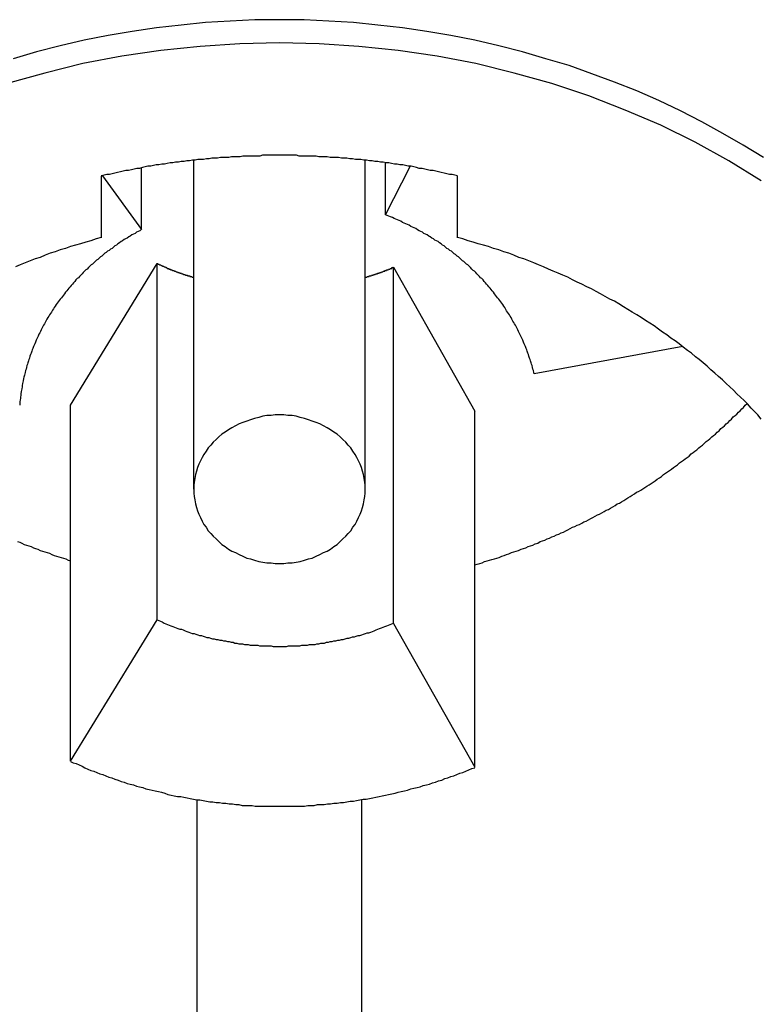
# Model space of a CAD drawing. Extents: x 1107 to 4046, y 937 to 3355.
# Tile 634 of 656: x 2224 to 2234, y 2691 to 2705. Entities that reach past the tile are written whole.
import ezdxf

# ---------------------------------------------------------------- set-up
doc = ezdxf.new("R2010")
doc.units = 0
doc.layers.add('KF_VIDA_L___C_REAR', color=7, linetype='CONTINUOUS')

# ---------------------------------------------------------------- blocks, each defined once
blk = doc.blocks.new('KF_VIDA_L___C_REAR')
at = {"layer": 'KF_VIDA_L___C_REAR'}
for p, q in [((39.25, 1008.924431), (39.25, 1013.729466)), ((41.75, 1008.924431), (41.75, 1013.729466)), ((38.486307, 1012.715269), (38.486307, 1013.61885)), ((42.045599, 1012.930814), (42.045599, 1013.692951)), ((42.045599, 1012.930814), (42.408765, 1013.637216)), ((37.9, 1013.497127), (37.9, 1012.595828)), ((37.918956, 1013.501578), (38.486307, 1012.715269)), ((43.1, 1012.595828), (43.1, 1013.497127)), ((37.448435, 1010.154173), (38.716008, 1012.218742)), ((38.716008, 1007.018742), (38.716008, 1012.218742)), ((42.16581, 1012.166593), (43.349412, 1010.064971)), ((42.16581, 1006.966593), (42.16581, 1012.166593)), ((46.383717, 1011.007502), (44.216961, 1010.608647)), ((37.448435, 1004.954173), (37.448435, 1010.154173)), ((43.349412, 1004.864971), (43.349412, 1010.064971)), ((37.448435, 1004.954173), (38.716008, 1007.018742)), ((42.16581, 1006.966593), (43.349412, 1004.864971)), ((39.3, 997.587186), (39.3, 1004.392026)), ((41.7, 997.587186), (41.7, 1004.392026))]:
    blk.add_line(p, q, dxfattribs=at)
for points in [[(47.561, 1013.77, 0), (47.2681, 1013.95, 0), (46.969, 1014.12, 0), (46.6639, 1014.29, 0), (46.3532, 1014.45, 0), (46.0372, 1014.6, 0), (45.7161, 1014.74, 0), (45.3902, 1014.87, 0), (45.0599, 1014.99, 0), (44.7253, 1015.11, 0), (44.3869, 1015.21, 0), (44.045, 1015.31, 0), (43.6998, 1015.4, 0), (43.3517, 1015.48, 0), (43.001, 1015.55, 0), (42.6479, 1015.61, 0), (42.293, 1015.66, 0), (41.9363, 1015.7, 0), (41.5784, 1015.74, 0), (41.2195, 1015.76, 0), (40.8599, 1015.78, 0), (40.5, 1015.78, 0), (40.1401, 1015.78, 0), (39.7805, 1015.76, 0), (39.4216, 1015.74, 0), (39.0637, 1015.7, 0), (38.707, 1015.66, 0), (38.3521, 1015.61, 0), (37.999, 1015.55, 0), (37.6483, 1015.48, 0), (37.3002, 1015.4, 0), (36.955, 1015.31, 0), (36.6131, 1015.21, 0)], [(47.5293, 1013.43, 0), (47.0557, 1013.72, 0), (46.5664, 1013.99, 0), (46.0625, 1014.24, 0), (45.5452, 1014.46, 0), (45.0157, 1014.67, 0), (44.4753, 1014.85, 0), (43.9254, 1015, 0), (43.3672, 1015.14, 0), (42.8021, 1015.25, 0), (42.2314, 1015.33, 0), (41.6566, 1015.39, 0), (41.079, 1015.43, 0), (40.5, 1015.44, 0), (39.921, 1015.43, 0), (39.3434, 1015.39, 0), (38.7686, 1015.33, 0), (38.1979, 1015.25, 0), (37.6328, 1015.14, 0), (37.0746, 1015, 0), (36.5247, 1014.85, 0)], [(43.1, 1013.5, 0), (43.0603, 1013.51, 0), (43.0206, 1013.52, 0), (42.9808, 1013.52, 0), (42.941, 1013.53, 0), (42.9011, 1013.54, 0), (42.8612, 1013.55, 0), (42.8213, 1013.56, 0), (42.7813, 1013.57, 0), (42.7413, 1013.58, 0), (42.7012, 1013.58, 0), (42.6611, 1013.59, 0), (42.621, 1013.6, 0), (42.5808, 1013.61, 0), (42.5406, 1013.61, 0), (42.5004, 1013.62, 0), (42.4601, 1013.63, 0), (42.4198, 1013.64, 0), (42.3795, 1013.64, 0), (42.3391, 1013.65, 0), (42.2987, 1013.66, 0), (42.2582, 1013.66, 0), (42.2178, 1013.67, 0), (42.1773, 1013.67, 0), (42.1367, 1013.68, 0), (42.0962, 1013.69, 0), (42.0556, 1013.69, 0), (42.015, 1013.7, 0), (41.9744, 1013.7, 0), (41.9337, 1013.71, 0), (41.893, 1013.71, 0), (41.8523, 1013.72, 0), (41.8116, 1013.72, 0), (41.7708, 1013.73, 0), (41.73, 1013.73, 0), (41.6892, 1013.74, 0), (41.6484, 1013.74, 0), (41.6076, 1013.74, 0), (41.5667, 1013.75, 0), (41.5258, 1013.75, 0), (41.4849, 1013.76, 0), (41.444, 1013.76, 0), (41.4031, 1013.76, 0), (41.3622, 1013.77, 0), (41.3212, 1013.77, 0), (41.2802, 1013.77, 0), (41.2392, 1013.77, 0), (41.1982, 1013.78, 0), (41.1572, 1013.78, 0), (41.1162, 1013.78, 0), (41.0752, 1013.78, 0), (41.0341, 1013.79, 0), (40.9931, 1013.79, 0), (40.952, 1013.79, 0), (40.911, 1013.79, 0), (40.8699, 1013.79, 0), (40.8288, 1013.79, 0), (40.7877, 1013.79, 0), (40.7466, 1013.8, 0), (40.7055, 1013.8, 0), (40.6644, 1013.8, 0), (40.6233, 1013.8, 0), (40.5822, 1013.8, 0), (40.5411, 1013.8, 0), (40.5, 1013.8, 0), (40.4589, 1013.8, 0), (40.4178, 1013.8, 0), (40.3767, 1013.8, 0), (40.3356, 1013.8, 0), (40.2945, 1013.8, 0), (40.2534, 1013.8, 0), (40.2123, 1013.79, 0), (40.1712, 1013.79, 0), (40.1301, 1013.79, 0), (40.089, 1013.79, 0), (40.048, 1013.79, 0), (40.0069, 1013.79, 0), (39.9659, 1013.79, 0), (39.9248, 1013.78, 0), (39.8838, 1013.78, 0), (39.8428, 1013.78, 0), (39.8018, 1013.78, 0), (39.7608, 1013.77, 0), (39.7198, 1013.77, 0), (39.6788, 1013.77, 0), (39.6378, 1013.77, 0), (39.5969, 1013.76, 0), (39.556, 1013.76, 0), (39.5151, 1013.76, 0), (39.4742, 1013.75, 0), (39.4333, 1013.75, 0), (39.3924, 1013.74, 0), (39.3516, 1013.74, 0), (39.3108, 1013.74, 0), (39.27, 1013.73, 0), (39.2292, 1013.73, 0), (39.1884, 1013.72, 0), (39.1477, 1013.72, 0), (39.107, 1013.71, 0), (39.0663, 1013.71, 0), (39.0256, 1013.7, 0), (38.985, 1013.7, 0), (38.9444, 1013.69, 0), (38.9038, 1013.69, 0), (38.8633, 1013.68, 0), (38.8227, 1013.67, 0), (38.7822, 1013.67, 0), (38.7418, 1013.66, 0), (38.7013, 1013.66, 0), (38.6609, 1013.65, 0), (38.6205, 1013.64, 0), (38.5802, 1013.64, 0), (38.5399, 1013.63, 0), (38.4996, 1013.62, 0), (38.4594, 1013.61, 0), (38.4192, 1013.61, 0), (38.379, 1013.6, 0), (38.3389, 1013.59, 0), (38.2988, 1013.58, 0), (38.2587, 1013.58, 0), (38.2187, 1013.57, 0), (38.1787, 1013.56, 0), (38.1388, 1013.55, 0), (38.0989, 1013.54, 0), (38.059, 1013.53, 0), (38.0192, 1013.52, 0), (37.9794, 1013.52, 0), (37.9397, 1013.51, 0), (37.9, 1013.5, 0)], [(44.217, 1010.61, 0), (44.211, 1010.63, 0), (44.2049, 1010.66, 0), (44.1986, 1010.68, 0), (44.1921, 1010.7, 0), (44.1854, 1010.73, 0), (44.1784, 1010.75, 0), (44.1713, 1010.77, 0), (44.164, 1010.8, 0), (44.1565, 1010.82, 0), (44.1488, 1010.84, 0), (44.1409, 1010.87, 0), (44.1327, 1010.89, 0), (44.1244, 1010.91, 0), (44.1159, 1010.94, 0), (44.1072, 1010.96, 0), (44.0983, 1010.98, 0), (44.0892, 1011.01, 0), (44.08, 1011.03, 0), (44.0705, 1011.05, 0), (44.0608, 1011.07, 0), (44.0509, 1011.1, 0), (44.0409, 1011.12, 0), (44.0306, 1011.14, 0), (44.0202, 1011.16, 0), (44.0096, 1011.19, 0), (43.9987, 1011.21, 0), (43.9877, 1011.23, 0), (43.9765, 1011.25, 0), (43.9651, 1011.28, 0), (43.9535, 1011.3, 0), (43.9418, 1011.32, 0), (43.9298, 1011.34, 0), (43.9177, 1011.36, 0), (43.9054, 1011.38, 0), (43.8929, 1011.41, 0), (43.8802, 1011.43, 0), (43.8673, 1011.45, 0), (43.8542, 1011.47, 0), (43.841, 1011.49, 0), (43.8276, 1011.51, 0), (43.814, 1011.53, 0), (43.8002, 1011.56, 0), (43.7862, 1011.58, 0), (43.7721, 1011.6, 0), (43.7578, 1011.62, 0), (43.7433, 1011.64, 0), (43.7286, 1011.66, 0), (43.7138, 1011.68, 0), (43.6987, 1011.7, 0), (43.6836, 1011.72, 0), (43.6682, 1011.74, 0), (43.6527, 1011.76, 0), (43.637, 1011.78, 0), (43.6211, 1011.8, 0), (43.605, 1011.82, 0), (43.5888, 1011.84, 0), (43.5724, 1011.86, 0), (43.5559, 1011.88, 0), (43.5392, 1011.9, 0), (43.5223, 1011.92, 0), (43.5053, 1011.94, 0), (43.488, 1011.96, 0), (43.4707, 1011.98, 0), (43.4532, 1012, 0), (43.4355, 1012.01, 0), (43.4176, 1012.03, 0), (43.3996, 1012.05, 0), (43.3815, 1012.07, 0), (43.3631, 1012.09, 0), (43.3447, 1012.11, 0), (43.326, 1012.12, 0), (43.3072, 1012.14, 0), (43.2883, 1012.16, 0), (43.2692, 1012.18, 0), (43.25, 1012.2, 0), (43.2306, 1012.21, 0), (43.2111, 1012.23, 0), (43.1914, 1012.25, 0), (43.1716, 1012.26, 0), (43.1516, 1012.28, 0), (43.1315, 1012.3, 0), (43.1112, 1012.32, 0), (43.0908, 1012.33, 0), (43.0703, 1012.35, 0), (43.0496, 1012.36, 0), (43.0288, 1012.38, 0), (43.0079, 1012.4, 0), (42.9868, 1012.41, 0), (42.9655, 1012.43, 0), (42.9442, 1012.44, 0), (42.9227, 1012.46, 0), (42.9011, 1012.48, 0), (42.8793, 1012.49, 0), (42.8574, 1012.51, 0), (42.8354, 1012.52, 0), (42.8133, 1012.54, 0), (42.791, 1012.55, 0), (42.7686, 1012.56, 0), (42.7461, 1012.58, 0), (42.7235, 1012.59, 0), (42.7008, 1012.61, 0), (42.6779, 1012.62, 0), (42.6549, 1012.64, 0), (42.6318, 1012.65, 0), (42.6086, 1012.66, 0), (42.5852, 1012.68, 0), (42.5618, 1012.69, 0), (42.5382, 1012.7, 0), (42.5146, 1012.71, 0), (42.4908, 1012.73, 0), (42.4669, 1012.74, 0), (42.4429, 1012.75, 0), (42.4188, 1012.76, 0), (42.3946, 1012.78, 0), (42.3703, 1012.79, 0), (42.3459, 1012.8, 0), (42.3214, 1012.81, 0), (42.2968, 1012.82, 0), (42.2721, 1012.84, 0), (42.2473, 1012.85, 0), (42.2224, 1012.86, 0), (42.1974, 1012.87, 0), (42.1723, 1012.88, 0), (42.1472, 1012.89, 0), (42.1219, 1012.9, 0), (42.0966, 1012.91, 0), (42.0711, 1012.92, 0), (42.0456, 1012.93, 0)], [(38.4863, 1012.72, 0), (38.4626, 1012.7, 0), (38.4391, 1012.69, 0), (38.4156, 1012.68, 0), (38.3923, 1012.66, 0), (38.3691, 1012.65, 0), (38.3459, 1012.64, 0), (38.323, 1012.62, 0), (38.3001, 1012.61, 0), (38.2773, 1012.59, 0), (38.2547, 1012.58, 0), (38.2322, 1012.57, 0), (38.2098, 1012.55, 0), (38.1875, 1012.54, 0), (38.1654, 1012.52, 0), (38.1434, 1012.51, 0), (38.1215, 1012.49, 0), (38.0997, 1012.48, 0), (38.0781, 1012.46, 0), (38.0566, 1012.44, 0), (38.0353, 1012.43, 0), (38.014, 1012.41, 0), (37.9929, 1012.4, 0), (37.972, 1012.38, 0), (37.9511, 1012.37, 0), (37.9305, 1012.35, 0), (37.9099, 1012.33, 0), (37.8895, 1012.32, 0), (37.8693, 1012.3, 0), (37.8491, 1012.28, 0), (37.8292, 1012.27, 0), (37.8093, 1012.25, 0), (37.7896, 1012.23, 0), (37.7701, 1012.21, 0), (37.7507, 1012.2, 0), (37.7315, 1012.18, 0), (37.7124, 1012.16, 0), (37.6935, 1012.14, 0), (37.6747, 1012.13, 0), (37.656, 1012.11, 0), (37.6375, 1012.09, 0), (37.6192, 1012.07, 0), (37.6011, 1012.05, 0), (37.583, 1012.03, 0), (37.5652, 1012.01, 0), (37.5475, 1012, 0), (37.53, 1011.98, 0), (37.5126, 1011.96, 0), (37.4954, 1011.94, 0), (37.4783, 1011.92, 0), (37.4614, 1011.9, 0), (37.4447, 1011.88, 0), (37.4282, 1011.86, 0), (37.4118, 1011.84, 0), (37.3956, 1011.82, 0), (37.3795, 1011.8, 0), (37.3636, 1011.78, 0), (37.3479, 1011.76, 0), (37.3324, 1011.74, 0), (37.317, 1011.72, 0), (37.3018, 1011.7, 0), (37.2868, 1011.68, 0), (37.2719, 1011.66, 0), (37.2573, 1011.64, 0), (37.2428, 1011.62, 0), (37.2284, 1011.6, 0), (37.2143, 1011.58, 0), (37.2003, 1011.56, 0), (37.1865, 1011.54, 0), (37.1729, 1011.51, 0), (37.1595, 1011.49, 0), (37.1463, 1011.47, 0), (37.1332, 1011.45, 0), (37.1203, 1011.43, 0), (37.1076, 1011.41, 0), (37.0951, 1011.39, 0), (37.0828, 1011.36, 0), (37.0706, 1011.34, 0), (37.0587, 1011.32, 0), (37.0469, 1011.3, 0), (37.0353, 1011.28, 0), (37.0239, 1011.25, 0), (37.0127, 1011.23, 0), (37.0017, 1011.21, 0), (36.9908, 1011.19, 0), (36.9802, 1011.16, 0), (36.9698, 1011.14, 0), (36.9595, 1011.12, 0), (36.9494, 1011.1, 0), (36.9396, 1011.07, 0), (36.9299, 1011.05, 0), (36.9204, 1011.03, 0), (36.9111, 1011.01, 0), (36.902, 1010.98, 0), (36.8931, 1010.96, 0), (36.8844, 1010.94, 0), (36.8759, 1010.91, 0), (36.8676, 1010.89, 0), (36.8594, 1010.87, 0), (36.8515, 1010.84, 0), (36.8438, 1010.82, 0), (36.8363, 1010.8, 0), (36.8289, 1010.77, 0), (36.8218, 1010.75, 0), (36.8149, 1010.73, 0), (36.8082, 1010.7, 0), (36.8016, 1010.68, 0), (36.7953, 1010.66, 0), (36.7892, 1010.63, 0), (36.7833, 1010.61, 0), (36.7775, 1010.59, 0), (36.772, 1010.56, 0), (36.7667, 1010.54, 0), (36.7616, 1010.51, 0), (36.7567, 1010.49, 0), (36.7519, 1010.47, 0), (36.7474, 1010.44, 0), (36.7431, 1010.42, 0), (36.739, 1010.39, 0), (36.7351, 1010.37, 0), (36.7314, 1010.35, 0), (36.7279, 1010.32, 0), (36.7247, 1010.3, 0), (36.7216, 1010.27, 0), (36.7187, 1010.25, 0), (36.716, 1010.23, 0), (36.7136, 1010.2, 0), (36.7113, 1010.18, 0), (36.7093, 1010.15, 0)], [(37.9, 1012.6, 0), (37.8244, 1012.58, 0), (37.7489, 1012.55, 0), (37.6737, 1012.53, 0), (37.5987, 1012.51, 0), (37.524, 1012.49, 0), (37.4494, 1012.47, 0), (37.3752, 1012.44, 0), (37.3011, 1012.42, 0), (37.2273, 1012.39, 0), (37.1538, 1012.37, 0), (37.0806, 1012.34, 0), (37.0076, 1012.31, 0), (36.9349, 1012.29, 0), (36.8624, 1012.26, 0), (36.7903, 1012.23, 0), (36.7184, 1012.2, 0), (36.6469, 1012.17, 0)], [(47.5293, 1009.95, 0), (47.4805, 1010.01, 0), (47.4311, 1010.06, 0), (47.3811, 1010.11, 0), (47.3306, 1010.17, 0), (47.2795, 1010.22, 0), (47.228, 1010.27, 0), (47.1759, 1010.32, 0), (47.1232, 1010.37, 0), (47.07, 1010.42, 0), (47.0164, 1010.47, 0), (46.9622, 1010.52, 0), (46.9074, 1010.57, 0), (46.8522, 1010.62, 0), (46.7965, 1010.67, 0), (46.7403, 1010.72, 0), (46.6835, 1010.77, 0), (46.6263, 1010.82, 0), (46.5686, 1010.86, 0), (46.5105, 1010.91, 0), (46.4518, 1010.95, 0), (46.3927, 1011, 0), (46.3331, 1011.05, 0), (46.2731, 1011.09, 0), (46.2126, 1011.13, 0), (46.1516, 1011.18, 0), (46.0902, 1011.22, 0), (46.0283, 1011.26, 0), (45.966, 1011.31, 0), (45.9033, 1011.35, 0), (45.8402, 1011.39, 0), (45.7766, 1011.43, 0), (45.7126, 1011.47, 0), (45.6482, 1011.51, 0), (45.5834, 1011.55, 0), (45.5182, 1011.59, 0), (45.4526, 1011.63, 0), (45.3866, 1011.67, 0), (45.3202, 1011.7, 0), (45.2534, 1011.74, 0), (45.1863, 1011.78, 0), (45.1188, 1011.81, 0), (45.0509, 1011.85, 0), (44.9826, 1011.88, 0), (44.914, 1011.92, 0), (44.8451, 1011.95, 0), (44.7758, 1011.98, 0), (44.7062, 1012.02, 0), (44.6362, 1012.05, 0), (44.5659, 1012.08, 0), (44.4953, 1012.11, 0), (44.4243, 1012.14, 0), (44.3531, 1012.17, 0), (44.2816, 1012.2, 0), (44.2097, 1012.23, 0), (44.1376, 1012.26, 0), (44.0651, 1012.29, 0), (43.9924, 1012.31, 0), (43.9194, 1012.34, 0), (43.8462, 1012.37, 0), (43.7727, 1012.39, 0), (43.6989, 1012.42, 0), (43.6248, 1012.44, 0), (43.5506, 1012.47, 0), (43.476, 1012.49, 0), (43.4013, 1012.51, 0), (43.3263, 1012.53, 0), (43.2511, 1012.55, 0), (43.1756, 1012.58, 0), (43.1, 1012.6, 0)], [(38.716, 1012.22, 0), (38.72, 1012.22, 0), (38.7241, 1012.22, 0), (38.7281, 1012.21, 0), (38.7321, 1012.21, 0), (38.7362, 1012.21, 0), (38.7402, 1012.21, 0), (38.7442, 1012.21, 0), (38.7483, 1012.2, 0), (38.7523, 1012.2, 0), (38.7564, 1012.2, 0), (38.7604, 1012.2, 0), (38.7645, 1012.2, 0), (38.7685, 1012.2, 0), (38.7726, 1012.19, 0), (38.7766, 1012.19, 0), (38.7807, 1012.19, 0), (38.7848, 1012.19, 0), (38.7888, 1012.19, 0), (38.7929, 1012.18, 0), (38.797, 1012.18, 0), (38.8011, 1012.18, 0), (38.8051, 1012.18, 0), (38.8092, 1012.18, 0), (38.8133, 1012.18, 0), (38.8174, 1012.17, 0), (38.8215, 1012.17, 0), (38.8256, 1012.17, 0), (38.8297, 1012.17, 0), (38.8338, 1012.17, 0), (38.8378, 1012.17, 0), (38.8419, 1012.16, 0), (38.846, 1012.16, 0), (38.8502, 1012.16, 0), (38.8543, 1012.16, 0), (38.8584, 1012.16, 0), (38.8625, 1012.15, 0), (38.8666, 1012.15, 0), (38.8707, 1012.15, 0), (38.8748, 1012.15, 0), (38.8789, 1012.15, 0), (38.8831, 1012.15, 0), (38.8872, 1012.14, 0), (38.8913, 1012.14, 0), (38.8955, 1012.14, 0), (38.8996, 1012.14, 0), (38.9037, 1012.14, 0), (38.9079, 1012.14, 0), (38.912, 1012.13, 0), (38.9161, 1012.13, 0), (38.9203, 1012.13, 0), (38.9244, 1012.13, 0), (38.9286, 1012.13, 0), (38.9327, 1012.13, 0), (38.9369, 1012.12, 0), (38.941, 1012.12, 0), (38.9452, 1012.12, 0), (38.9493, 1012.12, 0), (38.9535, 1012.12, 0), (38.9577, 1012.12, 0), (38.9618, 1012.12, 0), (38.966, 1012.11, 0), (38.9702, 1012.11, 0), (38.9744, 1012.11, 0), (38.9785, 1012.11, 0), (38.9827, 1012.11, 0), (38.9869, 1012.11, 0), (38.9911, 1012.1, 0), (38.9952, 1012.1, 0), (38.9994, 1012.1, 0), (39.0036, 1012.1, 0), (39.0078, 1012.1, 0), (39.012, 1012.1, 0), (39.0162, 1012.09, 0), (39.0204, 1012.09, 0), (39.0246, 1012.09, 0), (39.0288, 1012.09, 0), (39.033, 1012.09, 0), (39.0372, 1012.09, 0), (39.0414, 1012.09, 0), (39.0456, 1012.08, 0), (39.0498, 1012.08, 0), (39.054, 1012.08, 0), (39.0583, 1012.08, 0), (39.0625, 1012.08, 0), (39.0667, 1012.08, 0), (39.0709, 1012.08, 0), (39.0751, 1012.07, 0), (39.0794, 1012.07, 0), (39.0836, 1012.07, 0), (39.0878, 1012.07, 0), (39.0921, 1012.07, 0), (39.0963, 1012.07, 0), (39.1005, 1012.06, 0), (39.1048, 1012.06, 0), (39.109, 1012.06, 0), (39.1132, 1012.06, 0), (39.1175, 1012.06, 0), (39.1217, 1012.06, 0), (39.126, 1012.06, 0), (39.1302, 1012.05, 0), (39.1345, 1012.05, 0), (39.1387, 1012.05, 0), (39.143, 1012.05, 0), (39.1472, 1012.05, 0), (39.1515, 1012.05, 0), (39.1558, 1012.05, 0), (39.16, 1012.04, 0), (39.1643, 1012.04, 0), (39.1686, 1012.04, 0), (39.1728, 1012.04, 0), (39.1771, 1012.04, 0), (39.1814, 1012.04, 0), (39.1857, 1012.04, 0), (39.1899, 1012.04, 0), (39.1942, 1012.03, 0), (39.1985, 1012.03, 0), (39.2028, 1012.03, 0), (39.2071, 1012.03, 0), (39.2113, 1012.03, 0), (39.2156, 1012.03, 0), (39.2199, 1012.03, 0), (39.2242, 1012.02, 0), (39.2285, 1012.02, 0), (39.2328, 1012.02, 0), (39.2371, 1012.02, 0), (39.2414, 1012.02, 0), (39.2457, 1012.02, 0), (39.25, 1012.02, 0)], [(41.75, 1012.02, 0), (41.7533, 1012.02, 0), (41.7566, 1012.02, 0), (41.76, 1012.02, 0), (41.7633, 1012.02, 0), (41.7666, 1012.02, 0), (41.7699, 1012.02, 0), (41.7732, 1012.02, 0), (41.7766, 1012.02, 0), (41.7799, 1012.03, 0), (41.7832, 1012.03, 0), (41.7865, 1012.03, 0), (41.7898, 1012.03, 0), (41.7931, 1012.03, 0), (41.7964, 1012.03, 0), (41.7998, 1012.03, 0), (41.8031, 1012.03, 0), (41.8064, 1012.03, 0), (41.8097, 1012.04, 0), (41.813, 1012.04, 0), (41.8163, 1012.04, 0), (41.8196, 1012.04, 0), (41.8229, 1012.04, 0), (41.8262, 1012.04, 0), (41.8295, 1012.04, 0), (41.8328, 1012.04, 0), (41.8361, 1012.04, 0), (41.8394, 1012.04, 0), (41.8427, 1012.05, 0), (41.846, 1012.05, 0), (41.8493, 1012.05, 0), (41.8525, 1012.05, 0), (41.8558, 1012.05, 0), (41.8591, 1012.05, 0), (41.8624, 1012.05, 0), (41.8657, 1012.05, 0), (41.869, 1012.05, 0), (41.8723, 1012.06, 0), (41.8755, 1012.06, 0), (41.8788, 1012.06, 0), (41.8821, 1012.06, 0), (41.8854, 1012.06, 0), (41.8887, 1012.06, 0), (41.8919, 1012.06, 0), (41.8952, 1012.06, 0), (41.8985, 1012.06, 0), (41.9018, 1012.07, 0), (41.905, 1012.07, 0), (41.9083, 1012.07, 0), (41.9116, 1012.07, 0), (41.9148, 1012.07, 0), (41.9181, 1012.07, 0), (41.9214, 1012.07, 0), (41.9246, 1012.07, 0), (41.9279, 1012.07, 0), (41.9312, 1012.08, 0), (41.9344, 1012.08, 0), (41.9377, 1012.08, 0), (41.9409, 1012.08, 0), (41.9442, 1012.08, 0), (41.9475, 1012.08, 0), (41.9507, 1012.08, 0), (41.954, 1012.08, 0), (41.9572, 1012.09, 0), (41.9605, 1012.09, 0), (41.9637, 1012.09, 0), (41.967, 1012.09, 0), (41.9702, 1012.09, 0), (41.9735, 1012.09, 0), (41.9767, 1012.09, 0), (41.98, 1012.09, 0), (41.9832, 1012.09, 0), (41.9864, 1012.1, 0), (41.9897, 1012.1, 0), (41.9929, 1012.1, 0), (41.9962, 1012.1, 0), (41.9994, 1012.1, 0), (42.0026, 1012.1, 0), (42.0059, 1012.1, 0), (42.0091, 1012.1, 0), (42.0123, 1012.11, 0), (42.0155, 1012.11, 0), (42.0188, 1012.11, 0), (42.022, 1012.11, 0), (42.0252, 1012.11, 0), (42.0285, 1012.11, 0), (42.0317, 1012.11, 0), (42.0349, 1012.11, 0), (42.0381, 1012.12, 0), (42.0413, 1012.12, 0), (42.0446, 1012.12, 0), (42.0478, 1012.12, 0), (42.051, 1012.12, 0), (42.0542, 1012.12, 0), (42.0574, 1012.12, 0), (42.0606, 1012.12, 0), (42.0638, 1012.13, 0), (42.067, 1012.13, 0), (42.0702, 1012.13, 0), (42.0734, 1012.13, 0), (42.0767, 1012.13, 0), (42.0799, 1012.13, 0), (42.0831, 1012.13, 0), (42.0863, 1012.13, 0), (42.0895, 1012.14, 0), (42.0927, 1012.14, 0), (42.0958, 1012.14, 0), (42.099, 1012.14, 0), (42.1022, 1012.14, 0), (42.1054, 1012.14, 0), (42.1086, 1012.14, 0), (42.1118, 1012.14, 0), (42.115, 1012.15, 0), (42.1182, 1012.15, 0), (42.1214, 1012.15, 0), (42.1246, 1012.15, 0), (42.1277, 1012.15, 0), (42.1309, 1012.15, 0), (42.1341, 1012.15, 0), (42.1373, 1012.15, 0), (42.1404, 1012.16, 0), (42.1436, 1012.16, 0), (42.1468, 1012.16, 0), (42.15, 1012.16, 0), (42.1531, 1012.16, 0), (42.1563, 1012.16, 0), (42.1595, 1012.16, 0), (42.1626, 1012.17, 0), (42.1658, 1012.17, 0)], [(36.6767, 1008.16, 0), (36.7096, 1008.15, 0), (36.7426, 1008.14, 0), (36.7756, 1008.12, 0), (36.8087, 1008.11, 0), (36.8419, 1008.1, 0), (36.8751, 1008.09, 0), (36.9083, 1008.07, 0), (36.9417, 1008.06, 0), (36.9751, 1008.05, 0), (37.0085, 1008.03, 0), (37.042, 1008.02, 0), (37.0756, 1008.01, 0), (37.1092, 1008, 0), (37.1429, 1007.99, 0), (37.1766, 1007.97, 0), (37.2104, 1007.96, 0), (37.2442, 1007.95, 0), (37.2781, 1007.94, 0), (37.3121, 1007.93, 0), (37.3461, 1007.92, 0), (37.3802, 1007.91, 0), (37.4143, 1007.89, 0), (37.4484, 1007.88, 0)], [(43.3494, 1007.82, 0), (43.3855, 1007.83, 0), (43.4214, 1007.84, 0), (43.4574, 1007.85, 0), (43.4932, 1007.87, 0), (43.5291, 1007.88, 0), (43.5648, 1007.89, 0), (43.6006, 1007.9, 0), (43.6362, 1007.91, 0), (43.6718, 1007.92, 0), (43.7073, 1007.93, 0), (43.7428, 1007.95, 0), (43.7783, 1007.96, 0), (43.8136, 1007.97, 0), (43.8489, 1007.98, 0), (43.8842, 1008, 0), (43.9193, 1008.01, 0), (43.9544, 1008.02, 0), (43.9895, 1008.03, 0), (44.0245, 1008.05, 0), (44.0594, 1008.06, 0), (44.0943, 1008.07, 0), (44.1291, 1008.09, 0), (44.1638, 1008.1, 0), (44.1985, 1008.11, 0), (44.233, 1008.13, 0), (44.2676, 1008.14, 0), (44.302, 1008.16, 0), (44.3364, 1008.17, 0), (44.3707, 1008.18, 0), (44.405, 1008.2, 0), (44.4391, 1008.21, 0), (44.4732, 1008.23, 0), (44.5073, 1008.24, 0), (44.5412, 1008.26, 0), (44.5751, 1008.27, 0), (44.6089, 1008.29, 0), (44.6426, 1008.3, 0), (44.6763, 1008.32, 0), (44.7099, 1008.33, 0), (44.7434, 1008.35, 0), (44.7768, 1008.37, 0), (44.8102, 1008.38, 0), (44.8434, 1008.4, 0), (44.8766, 1008.41, 0), (44.9097, 1008.43, 0), (44.9427, 1008.45, 0), (44.9757, 1008.46, 0), (45.0086, 1008.48, 0), (45.0413, 1008.5, 0), (45.074, 1008.51, 0), (45.1066, 1008.53, 0), (45.1392, 1008.55, 0), (45.1716, 1008.56, 0), (45.204, 1008.58, 0), (45.2363, 1008.6, 0), (45.2684, 1008.62, 0), (45.3005, 1008.63, 0), (45.3326, 1008.65, 0), (45.3645, 1008.67, 0), (45.3963, 1008.69, 0), (45.4281, 1008.71, 0), (45.4597, 1008.72, 0), (45.4913, 1008.74, 0), (45.5228, 1008.76, 0), (45.5541, 1008.78, 0), (45.5854, 1008.8, 0), (45.6166, 1008.82, 0), (45.6477, 1008.84, 0), (45.6787, 1008.86, 0), (45.7096, 1008.88, 0), (45.7405, 1008.89, 0), (45.7712, 1008.91, 0), (45.8018, 1008.93, 0), (45.8323, 1008.95, 0), (45.8628, 1008.97, 0), (45.8931, 1008.99, 0), (45.9233, 1009.01, 0), (45.9535, 1009.03, 0), (45.9835, 1009.05, 0), (46.0134, 1009.07, 0), (46.0433, 1009.09, 0), (46.073, 1009.11, 0), (46.1026, 1009.14, 0), (46.1322, 1009.16, 0), (46.1616, 1009.18, 0), (46.1909, 1009.2, 0), (46.2201, 1009.22, 0), (46.2492, 1009.24, 0), (46.2782, 1009.26, 0), (46.3071, 1009.28, 0), (46.3359, 1009.31, 0), (46.3646, 1009.33, 0), (46.3932, 1009.35, 0), (46.4217, 1009.37, 0), (46.45, 1009.39, 0), (46.4783, 1009.41, 0), (46.5064, 1009.44, 0), (46.5345, 1009.46, 0), (46.5624, 1009.48, 0), (46.5902, 1009.5, 0), (46.6179, 1009.53, 0), (46.6455, 1009.55, 0), (46.673, 1009.57, 0), (46.7004, 1009.6, 0), (46.7276, 1009.62, 0), (46.7548, 1009.64, 0), (46.7818, 1009.66, 0), (46.8087, 1009.69, 0), (46.8355, 1009.71, 0), (46.8622, 1009.73, 0), (46.8887, 1009.76, 0), (46.9152, 1009.78, 0), (46.9415, 1009.81, 0), (46.9677, 1009.83, 0), (46.9938, 1009.85, 0), (47.0198, 1009.88, 0), (47.0456, 1009.9, 0), (47.0714, 1009.93, 0), (47.097, 1009.95, 0), (47.1225, 1009.98, 0), (47.1479, 1010, 0), (47.1731, 1010.02, 0), (47.1982, 1010.05, 0), (47.2232, 1010.07, 0), (47.2481, 1010.1, 0), (47.2729, 1010.12, 0), (47.2975, 1010.15, 0), (47.322, 1010.17, 0)], [(39.25, 1008.92, 0), (39.2515, 1008.87, 0), (39.256, 1008.82, 0), (39.2635, 1008.77, 0), (39.274, 1008.71, 0), (39.2875, 1008.66, 0), (39.3038, 1008.61, 0), (39.3231, 1008.56, 0), (39.3452, 1008.51, 0), (39.37, 1008.46, 0), (39.3976, 1008.41, 0), (39.4278, 1008.37, 0), (39.4607, 1008.32, 0), (39.496, 1008.28, 0), (39.5337, 1008.24, 0), (39.5738, 1008.2, 0), (39.6161, 1008.16, 0), (39.6606, 1008.12, 0), (39.707, 1008.09, 0), (39.7554, 1008.05, 0), (39.8055, 1008.02, 0), (39.8574, 1008, 0), (39.9108, 1007.97, 0), (39.9656, 1007.95, 0), (40.0216, 1007.92, 0), (40.0789, 1007.91, 0), (40.1371, 1007.89, 0), (40.1963, 1007.87, 0), (40.2561, 1007.86, 0), (40.3166, 1007.85, 0), (40.3775, 1007.85, 0), (40.4387, 1007.84, 0), (40.5, 1007.84, 0), (40.5613, 1007.84, 0), (40.6225, 1007.85, 0), (40.6834, 1007.85, 0), (40.7439, 1007.86, 0), (40.8037, 1007.87, 0), (40.8629, 1007.89, 0), (40.9211, 1007.91, 0), (40.9784, 1007.92, 0), (41.0344, 1007.95, 0), (41.0892, 1007.97, 0), (41.1426, 1008, 0), (41.1945, 1008.02, 0), (41.2446, 1008.05, 0), (41.293, 1008.09, 0), (41.3394, 1008.12, 0), (41.3839, 1008.16, 0), (41.4262, 1008.2, 0), (41.4663, 1008.24, 0), (41.504, 1008.28, 0), (41.5393, 1008.32, 0), (41.5722, 1008.37, 0), (41.6024, 1008.41, 0), (41.63, 1008.46, 0), (41.6548, 1008.51, 0), (41.6769, 1008.56, 0), (41.6962, 1008.61, 0), (41.7125, 1008.66, 0), (41.726, 1008.71, 0), (41.7365, 1008.77, 0), (41.744, 1008.82, 0), (41.7485, 1008.87, 0), (41.75, 1008.92, 0), (41.7485, 1008.98, 0), (41.744, 1009.03, 0), (41.7365, 1009.08, 0), (41.726, 1009.14, 0), (41.7125, 1009.19, 0), (41.6962, 1009.24, 0), (41.6769, 1009.29, 0), (41.6548, 1009.34, 0), (41.63, 1009.39, 0), (41.6024, 1009.43, 0), (41.5722, 1009.48, 0), (41.5393, 1009.53, 0), (41.504, 1009.57, 0), (41.4663, 1009.61, 0), (41.4262, 1009.65, 0), (41.3839, 1009.69, 0), (41.3394, 1009.73, 0), (41.293, 1009.76, 0), (41.2446, 1009.79, 0), (41.1945, 1009.82, 0), (41.1426, 1009.85, 0), (41.0892, 1009.88, 0), (41.0344, 1009.9, 0), (40.9784, 1009.92, 0), (40.9211, 1009.94, 0), (40.8629, 1009.96, 0), (40.8037, 1009.97, 0), (40.7439, 1009.99, 0), (40.6834, 1010, 0), (40.6225, 1010, 0), (40.5613, 1010.01, 0), (40.5, 1010.01, 0), (40.4387, 1010.01, 0), (40.3775, 1010, 0), (40.3166, 1010, 0), (40.2561, 1009.99, 0), (40.1963, 1009.97, 0), (40.1371, 1009.96, 0), (40.0789, 1009.94, 0), (40.0216, 1009.92, 0), (39.9656, 1009.9, 0), (39.9108, 1009.88, 0), (39.8574, 1009.85, 0), (39.8055, 1009.82, 0), (39.7554, 1009.79, 0), (39.707, 1009.76, 0), (39.6606, 1009.73, 0), (39.6161, 1009.69, 0), (39.5738, 1009.65, 0), (39.5337, 1009.61, 0), (39.496, 1009.57, 0), (39.4607, 1009.53, 0), (39.4278, 1009.48, 0), (39.3976, 1009.43, 0), (39.37, 1009.39, 0), (39.3452, 1009.34, 0), (39.3231, 1009.29, 0), (39.3038, 1009.24, 0), (39.2875, 1009.19, 0), (39.274, 1009.14, 0), (39.2635, 1009.08, 0), (39.256, 1009.03, 0), (39.2515, 1008.98, 0), (39.25, 1008.92, 0)], [(38.716, 1007.02, 0), (38.7408, 1007.01, 0), (38.7656, 1007, 0), (38.7906, 1006.99, 0), (38.8156, 1006.97, 0), (38.8407, 1006.96, 0), (38.8659, 1006.95, 0), (38.8912, 1006.94, 0), (38.9166, 1006.93, 0), (38.9421, 1006.92, 0), (38.9677, 1006.91, 0), (38.9933, 1006.9, 0), (39.019, 1006.89, 0), (39.0448, 1006.88, 0), (39.0707, 1006.88, 0), (39.0967, 1006.87, 0), (39.1227, 1006.86, 0), (39.1488, 1006.85, 0), (39.175, 1006.84, 0), (39.2013, 1006.83, 0), (39.2276, 1006.82, 0), (39.254, 1006.82, 0), (39.2805, 1006.81, 0), (39.307, 1006.8, 0), (39.3336, 1006.79, 0), (39.3603, 1006.79, 0), (39.387, 1006.78, 0), (39.4138, 1006.77, 0), (39.4406, 1006.76, 0), (39.4675, 1006.76, 0), (39.4945, 1006.75, 0), (39.5215, 1006.74, 0), (39.5486, 1006.74, 0), (39.5757, 1006.73, 0), (39.6028, 1006.73, 0), (39.63, 1006.72, 0), (39.6573, 1006.72, 0), (39.6846, 1006.71, 0), (39.712, 1006.71, 0), (39.7394, 1006.7, 0), (39.7668, 1006.7, 0), (39.7943, 1006.69, 0), (39.8218, 1006.69, 0), (39.8493, 1006.68, 0), (39.8769, 1006.68, 0), (39.9045, 1006.67, 0), (39.9322, 1006.67, 0), (39.9599, 1006.67, 0), (39.9876, 1006.66, 0), (40.0153, 1006.66, 0), (40.0431, 1006.66, 0), (40.0709, 1006.65, 0), (40.0987, 1006.65, 0), (40.1265, 1006.65, 0), (40.1544, 1006.65, 0), (40.1822, 1006.65, 0), (40.2101, 1006.64, 0), (40.238, 1006.64, 0), (40.2659, 1006.64, 0), (40.2939, 1006.64, 0), (40.3218, 1006.64, 0), (40.3498, 1006.64, 0), (40.3777, 1006.64, 0), (40.4057, 1006.63, 0), (40.4337, 1006.63, 0), (40.4617, 1006.63, 0), (40.4896, 1006.63, 0), (40.5176, 1006.63, 0), (40.5456, 1006.63, 0), (40.5736, 1006.63, 0), (40.6015, 1006.63, 0), (40.6295, 1006.64, 0), (40.6575, 1006.64, 0), (40.6854, 1006.64, 0), (40.7134, 1006.64, 0), (40.7413, 1006.64, 0), (40.7692, 1006.64, 0), (40.7971, 1006.64, 0), (40.825, 1006.65, 0), (40.8529, 1006.65, 0), (40.8807, 1006.65, 0), (40.9085, 1006.65, 0), (40.9363, 1006.66, 0), (40.9641, 1006.66, 0), (40.9919, 1006.66, 0), (41.0196, 1006.66, 0), (41.0473, 1006.67, 0), (41.075, 1006.67, 0), (41.1026, 1006.68, 0), (41.1302, 1006.68, 0), (41.1578, 1006.68, 0), (41.1854, 1006.69, 0), (41.2129, 1006.69, 0), (41.2403, 1006.7, 0), (41.2678, 1006.7, 0), (41.2951, 1006.71, 0), (41.3225, 1006.71, 0), (41.3498, 1006.72, 0), (41.377, 1006.72, 0), (41.4042, 1006.73, 0), (41.4314, 1006.73, 0), (41.4585, 1006.74, 0), (41.4855, 1006.75, 0), (41.5125, 1006.75, 0), (41.5395, 1006.76, 0), (41.5663, 1006.77, 0), (41.5932, 1006.77, 0), (41.6199, 1006.78, 0), (41.6466, 1006.79, 0), (41.6733, 1006.79, 0), (41.6999, 1006.8, 0), (41.7264, 1006.81, 0), (41.7528, 1006.82, 0), (41.7792, 1006.83, 0), (41.8055, 1006.83, 0), (41.8318, 1006.84, 0), (41.8579, 1006.85, 0), (41.884, 1006.86, 0), (41.91, 1006.87, 0), (41.936, 1006.88, 0), (41.9619, 1006.89, 0), (41.9876, 1006.9, 0), (42.0133, 1006.91, 0), (42.039, 1006.92, 0), (42.0645, 1006.93, 0), (42.09, 1006.94, 0), (42.1153, 1006.95, 0), (42.1406, 1006.96, 0), (42.1658, 1006.97, 0)], [(37.4484, 1004.95, 0), (37.4908, 1004.93, 0), (37.5333, 1004.92, 0), (37.5759, 1004.9, 0), (37.6188, 1004.88, 0), (37.6617, 1004.86, 0), (37.7049, 1004.84, 0), (37.7482, 1004.82, 0), (37.7916, 1004.81, 0), (37.8352, 1004.79, 0), (37.8789, 1004.77, 0), (37.9228, 1004.76, 0), (37.9668, 1004.74, 0), (38.0109, 1004.72, 0), (38.0552, 1004.71, 0), (38.0996, 1004.69, 0), (38.1442, 1004.68, 0), (38.1888, 1004.66, 0), (38.2336, 1004.65, 0), (38.2785, 1004.63, 0), (38.3236, 1004.62, 0), (38.3687, 1004.61, 0), (38.414, 1004.59, 0), (38.4594, 1004.58, 0), (38.5049, 1004.57, 0), (38.5505, 1004.55, 0), (38.5962, 1004.54, 0), (38.642, 1004.53, 0), (38.6879, 1004.52, 0), (38.7339, 1004.51, 0), (38.78, 1004.5, 0), (38.8262, 1004.49, 0), (38.8725, 1004.47, 0), (38.9189, 1004.46, 0), (38.9654, 1004.45, 0), (39.0119, 1004.44, 0), (39.0586, 1004.44, 0), (39.1053, 1004.43, 0), (39.152, 1004.42, 0), (39.1989, 1004.41, 0), (39.2458, 1004.4, 0), (39.2928, 1004.39, 0), (39.3399, 1004.39, 0), (39.387, 1004.38, 0), (39.4342, 1004.37, 0), (39.4814, 1004.36, 0), (39.5287, 1004.36, 0), (39.5761, 1004.35, 0), (39.6235, 1004.35, 0), (39.6709, 1004.34, 0), (39.7184, 1004.34, 0), (39.7659, 1004.33, 0), (39.8135, 1004.33, 0), (39.8611, 1004.32, 0), (39.9088, 1004.32, 0), (39.9564, 1004.31, 0), (40.0042, 1004.31, 0), (40.0519, 1004.31, 0), (40.0996, 1004.31, 0), (40.1474, 1004.3, 0), (40.1952, 1004.3, 0), (40.243, 1004.3, 0), (40.2909, 1004.3, 0), (40.3387, 1004.3, 0), (40.3866, 1004.3, 0), (40.4344, 1004.3, 0), (40.4823, 1004.3, 0), (40.5301, 1004.3, 0), (40.578, 1004.3, 0), (40.6258, 1004.3, 0), (40.6737, 1004.3, 0), (40.7215, 1004.3, 0), (40.7694, 1004.3, 0), (40.8172, 1004.3, 0), (40.865, 1004.3, 0), (40.9127, 1004.31, 0), (40.9605, 1004.31, 0), (41.0082, 1004.31, 0), (41.0559, 1004.32, 0), (41.1036, 1004.32, 0), (41.1512, 1004.32, 0), (41.1988, 1004.33, 0), (41.2464, 1004.33, 0), (41.2939, 1004.34, 0), (41.3414, 1004.34, 0), (41.3888, 1004.35, 0), (41.4362, 1004.35, 0), (41.4835, 1004.36, 0), (41.5308, 1004.37, 0), (41.5781, 1004.37, 0), (41.6252, 1004.38, 0), (41.6723, 1004.39, 0), (41.7194, 1004.4, 0), (41.7663, 1004.4, 0), (41.8133, 1004.41, 0), (41.8601, 1004.42, 0), (41.9069, 1004.43, 0), (41.9535, 1004.44, 0), (42.0002, 1004.45, 0), (42.0467, 1004.46, 0), (42.0931, 1004.47, 0), (42.1395, 1004.48, 0), (42.1857, 1004.49, 0), (42.2319, 1004.5, 0), (42.278, 1004.51, 0), (42.324, 1004.52, 0), (42.3699, 1004.53, 0), (42.4157, 1004.55, 0), (42.4613, 1004.56, 0), (42.5069, 1004.57, 0), (42.5524, 1004.58, 0), (42.5977, 1004.6, 0), (42.643, 1004.61, 0), (42.6881, 1004.62, 0), (42.7331, 1004.64, 0), (42.778, 1004.65, 0), (42.8228, 1004.67, 0), (42.8674, 1004.68, 0), (42.9119, 1004.7, 0), (42.9563, 1004.71, 0), (43.0005, 1004.73, 0), (43.0446, 1004.74, 0), (43.0886, 1004.76, 0), (43.1324, 1004.78, 0), (43.1761, 1004.79, 0), (43.2197, 1004.81, 0), (43.2631, 1004.83, 0), (43.3063, 1004.85, 0), (43.3494, 1004.86, 0)]]:
    blk.add_polyline3d(points, dxfattribs=at)

msp = doc.modelspace()

# ---------------------------------------------------------------- block references
at = {"layer": 'KF_VIDA_L___C_REAR'}
msp.add_blockref('KF_VIDA_L___C_REAR', (2186.979, 1689.213), dxfattribs=at)

doc.saveas('drawing.dxf')
